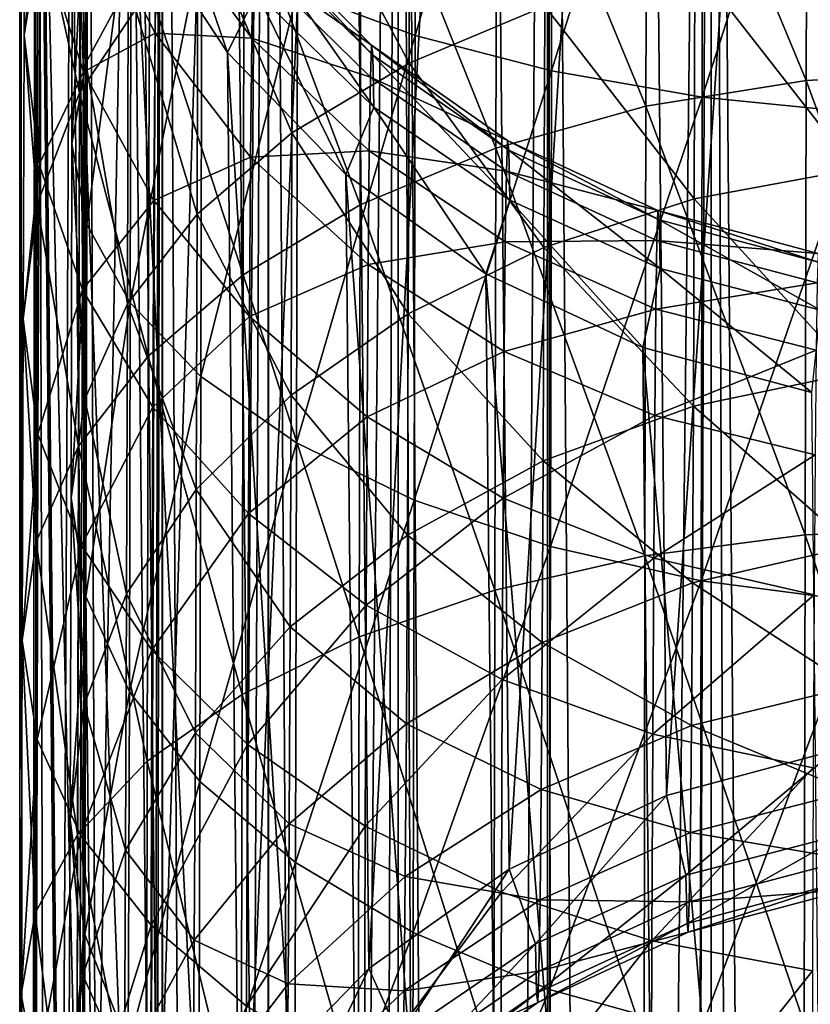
# Model space of a CAD drawing. Header units: metres. Extents: x -109 to 109, y -917 to 389.
# Tile 575 of 656: x -13 to -2, y -143 to -129. Entities that reach past the tile are written whole.
import ezdxf

# ---------------------------------------------------------------- set-up
doc = ezdxf.new("R2010")
doc.units = ezdxf.units.M
doc.layers.add('solid_24503124_XXX_01_SW0001', color=7, linetype='CONTINUOUS')

msp = doc.modelspace()

# ---------------------------------------------------------------- linework, layer by layer
at = {"layer": 'solid_24503124_XXX_01_SW0001'}
for points in [[(-12.778644, -390, 2.388729), (-12.778644, -103, 2.388729), (-13, -103)], [(-13, -390), (-13, -103), (-12.778631, -103, -2.388798)], [(-13, -390), (-12.778644, -390, 2.388729), (-13, -103)], [(-12.778631, -390, -2.388798), (-13, -390), (-12.778631, -103, -2.388798)], [(-12.122123, -390, 4.696183), (-12.122123, -103, 4.696183), (-12.778644, -103, 2.388729)], [(-12.778644, -390, 2.388729), (-12.122123, -390, 4.696183), (-12.778644, -103, 2.388729)], [(-12.778631, -390, -2.388798), (-12.778631, -103, -2.388798), (-12.122127, -103, -4.696173)], [(-12.122127, -390, -4.696173), (-12.778631, -390, -2.388798), (-12.122127, -103, -4.696173)], [(-12.122127, -390, -4.696173), (-12.122127, -103, -4.696173), (-11.052748, -103, -6.843723)], [(-11.473624, -296.272949, -6.11195), (-12.122127, -390, -4.696173), (-11.052748, -103, -6.843723)], [(-11.052835, -390, 6.84358), (-11.052835, -103, 6.84358), (-12.122123, -103, 4.696183)], [(-12.122123, -390, 4.696183), (-11.052835, -390, 6.84358), (-12.122123, -103, 4.696183)], [(-11.343447, -294.770355, -6.350293), (-11.473624, -296.272949, -6.11195), (-11.052748, -103, -6.843723)], [(-11.036811, -293.117981, -6.86941), (-11.343447, -294.770355, -6.350293), (-11.052748, -103, -6.843723)], [(-9.607066, -390, 8.758096), (-9.607066, -103, 8.758096), (-11.052835, -103, 6.84358)], [(-11.052835, -390, 6.84358), (-9.607066, -390, 8.758096), (-11.052835, -103, 6.84358)], [(-11.036811, -293.117981, -6.86941), (-11.052748, -103, -6.843723), (-9.607093, -103, -8.758066)], [(-10.467357, -291.287598, -7.709374), (-11.036811, -293.117981, -6.86941), (-9.607093, -103, -8.758066)], [(-9.57991, -289.423859, -8.787794), (-10.467357, -291.287598, -7.709374), (-9.607093, -103, -8.758066)], [(-9.57991, -289.423859, -8.787794), (-9.607093, -103, -8.758066), (-7.834123, -103, -10.374311)], [(-7.834294, -390, 10.374181), (-7.834294, -103, 10.374181), (-9.607066, -103, 8.758096)], [(-9.607066, -390, 8.758096), (-7.834294, -390, 10.374181), (-9.607066, -103, 8.758096)], [(-8.402556, -287.722717, -9.919529), (-9.57991, -289.423859, -8.787794), (-7.834123, -103, -10.374311)], [(-7.049086, -286.332916, -10.922929), (-8.402556, -287.722717, -9.919529), (-7.834123, -103, -10.374311)], [(-5.794521, -390, 11.637158), (-5.794521, -103, 11.637158), (-7.834294, -103, 10.374181)], [(-7.834294, -390, 10.374181), (-5.794521, -390, 11.637158), (-7.834294, -103, 10.374181)], [(-7.049086, -286.332916, -10.922929), (-7.834123, -103, -10.374311), (-5.79459, -103, -11.637124)], [(-7.049086, -286.332916, -10.922929), (-5.79459, -103, -11.637124), (-5.6197, -285.277405, -11.722584)], [(-5.6197, -285.277405, -11.722584), (-5.79459, -103, -11.637124), (-3.557477, -103, -12.503767)], [(-3.557692, -390, 12.503706), (-3.557692, -103, 12.503706), (-5.794521, -103, 11.637158)], [(-5.794521, -390, 11.637158), (-3.557692, -390, 12.503706), (-5.794521, -103, 11.637158)], [(-4.213745, -284.701843, -12.298144), (-5.6197, -285.277405, -11.722584), (-3.557477, -103, -12.503767)], [(-2.810636, -284.307465, -12.692531), (-4.213745, -284.701843, -12.298144), (-3.557477, -103, -12.503767)], [(-1.199402, -390, 12.944548), (-1.199402, -103, 12.944548), (-3.557692, -103, 12.503706)], [(-3.557692, -390, 12.503706), (-1.199402, -390, 12.944548), (-3.557692, -103, 12.503706)], [(-2.810636, -284.307465, -12.692531), (-3.557477, -103, -12.503767), (-1.199514, -103, -12.944537)], [(-1.408182, -284.076508, -12.923507), (-2.810636, -284.307465, -12.692531), (-1.199514, -103, -12.944537)], [(-4.169003, -139.72345, -212.34964), (-4.459778, -110.822746, -132.946136), (-2.151573, -110.205826, -133.162231)], [(-1.860798, -139.106537, -212.56572), (-4.169003, -139.72345, -212.34964), (-2.151573, -110.205826, -133.162231)], [(-6.317804, -140.728271, -211.991776), (-6.608579, -111.827576, -132.588287), (-4.459778, -110.822746, -132.946136)], [(-4.169003, -139.72345, -212.34964), (-6.317804, -140.728271, -211.991776), (-4.459778, -110.822746, -132.946136)], [(-8.234027, -142.086792, -211.504333), (-8.524802, -113.186096, -132.10083), (-6.608579, -111.827576, -132.588287)], [(-6.317804, -140.728271, -211.991776), (-8.234027, -142.086792, -211.504333), (-6.608579, -111.827576, -132.588287)], [(-9.852417, -143.752747, -210.9039), (-10.143192, -114.852043, -131.500397), (-8.524802, -113.186096, -132.10083)], [(-8.234027, -142.086792, -211.504333), (-9.852417, -143.752747, -210.9039), (-8.524802, -113.186096, -132.10083)], [(-11.117863, -145.669388, -210.210922), (-11.408637, -116.768692, -130.807434), (-10.143192, -114.852043, -131.500397)], [(-9.852417, -143.752747, -210.9039), (-11.117863, -145.669388, -210.210922), (-10.143192, -114.852043, -131.500397)], [(-11.987268, -147.771469, -209.449005), (-12.278044, -118.870766, -130.045517), (-11.408637, -116.768692, -130.807434)], [(-11.117863, -145.669388, -210.210922), (-11.987268, -147.771469, -209.449005), (-11.408637, -116.768692, -130.807434)], [(-12.43103, -149.987381, -208.644104), (-12.721806, -121.086685, -129.240601), (-12.278044, -118.870766, -130.045517)], [(-11.987268, -147.771469, -209.449005), (-12.43103, -149.987381, -208.644104), (-12.278044, -118.870766, -130.045517)], [(-12.434035, -152.241684, -207.823608), (-12.72481, -123.340981, -128.42012), (-12.721806, -121.086685, -129.240601)], [(-12.43103, -149.987381, -208.644104), (-12.434035, -152.241684, -207.823608), (-12.721806, -121.086685, -129.240601)], [(-7.59312, -122.661934, -276.79657), (-7.601189, -129.344452, -274.59317), (-9.208961, -128.746292, -273.112518)], [(-7.59312, -122.661934, -276.79657), (-5.732287, -122.989098, -278.047668), (-7.601189, -129.344452, -274.59317)], [(-5.732287, -122.989098, -278.047668), (-5.740547, -129.829651, -275.792145), (-7.601189, -129.344452, -274.59317)], [(-5.732287, -122.989098, -278.047668), (-3.675169, -123.230148, -278.96698), (-5.740547, -129.829651, -275.792145)], [(-3.675169, -123.230148, -278.96698), (-3.683569, -130.187149, -276.673065), (-5.740547, -129.829651, -275.792145)], [(-3.675169, -123.230148, -278.96698), (-1.484269, -123.377777, -279.526581), (-3.683569, -130.187149, -276.673065)], [(-11.996181, -154.457596, -207.015472), (-12.286956, -125.5569, -127.611977), (-12.72481, -123.340981, -128.42012)], [(-12.434035, -152.241684, -207.823608), (-11.996181, -154.457596, -207.015472), (-12.72481, -123.340981, -128.42012)], [(-1.484269, -123.377777, -279.526581), (-1.492756, -130.406082, -277.209137), (-3.683569, -130.187149, -276.673065)], [(0.012099, -124.183121, -71.696518), (-2.244792, -124.320412, -71.846764), (-0.005513, -129.840988, -66.887062)], [(-2.244792, -124.320412, -71.846764), (-4.432069, -124.728096, -72.276405), (-2.262344, -129.959015, -67.05368)], [(-2.244792, -124.320412, -71.846764), (-2.262344, -129.959015, -67.05368), (-0.005513, -129.840988, -66.887062)], [(-12.088922, -124.784203, -263.276611), (-12.27875, -125.626907, -265.371552), (-12.097577, -129.719803, -260.912964)], [(-12.088922, -124.784203, -263.276611), (-12.097577, -129.719803, -260.912964), (-11.518078, -128.649963, -259.001282)], [(-4.432069, -124.728096, -72.276405), (-6.483272, -125.393791, -72.972389), (-4.449443, -130.309479, -67.53196)], [(-4.432069, -124.728096, -72.276405), (-4.449443, -130.309479, -67.53196), (-2.262344, -129.959015, -67.05368)], [(-6.483272, -125.393791, -72.972389), (-8.336077, -126.297272, -73.913567), (-6.500355, -130.88176, -68.307358)], [(-6.483272, -125.393791, -72.972389), (-6.500355, -130.88176, -68.307358), (-4.449443, -130.309479, -67.53196)], [(-11.132378, -156.559677, -206.247208), (-11.423153, -127.658974, -126.843719), (-12.286956, -125.5569, -127.611977)], [(-11.996181, -154.457596, -207.015472), (-11.132378, -156.559677, -206.247208), (-12.286956, -125.5569, -127.611977)], [(-12.27875, -125.626907, -265.371552), (-12.287864, -130.823181, -262.883087), (-12.097577, -129.719803, -260.912964)], [(-12.27875, -125.626907, -265.371552), (-12.073584, -126.469604, -267.465057), (-12.287864, -130.823181, -262.883087)], [(-12.164156, -125.868942, -82.573296), (-12.745646, -127.579018, -83.941681), (-12.181304, -130.128983, -77.89045)], [(-12.164156, -125.868942, -82.573296), (-12.181304, -130.128983, -77.89045), (-11.229044, -128.701401, -76.41053)], [(-7.675949, -125.955688, -254.178162), (-9.273158, -126.738869, -255.581924), (-7.68488, -129.721268, -251.739288)], [(-7.675949, -125.955688, -254.178162), (-7.68488, -129.721268, -251.739288), (-5.832474, -128.946304, -250.689041)], [(-12.920691, -126.042007, -90.073639), (-12.937984, -129.342682, -85.351456), (-12.745646, -127.579018, -83.941681)], [(-12.920691, -126.042007, -90.073639), (-12.718901, -127.971252, -91.245079), (-12.937984, -129.342682, -85.351456)], [(-8.336077, -126.297272, -73.913567), (-9.934187, -127.411087, -75.071342), (-8.352765, -131.658447, -69.356308)], [(-8.336077, -126.297272, -73.913567), (-8.352765, -131.658447, -69.356308), (-6.500355, -130.88176, -68.307358)], [(-12.073584, -126.469604, -267.465057), (-12.083154, -131.926544, -264.851746), (-12.287864, -130.823181, -262.883087)], [(-12.073584, -126.469604, -267.465057), (-11.479655, -127.286697, -269.4935), (-12.083154, -131.926544, -264.851746)], [(-9.273158, -126.738869, -255.581924), (-10.566971, -127.646149, -257.206085), (-9.282497, -130.676636, -253.031525)], [(-9.273158, -126.738869, -255.581924), (-9.282497, -130.676636, -253.031525), (-7.68488, -129.721268, -251.739288)], [(-11.423153, -127.658974, -126.843719), (-10.162817, -129.575623, -126.141495), (-11.062322, -126.951103, -121.938042)], [(-10.162817, -129.575623, -126.141495), (-9.76408, -128.76149, -121.523239), (-11.062322, -126.951103, -121.938042)], [(-11.479655, -127.286697, -269.4935), (-11.489668, -132.996384, -266.759155), (-12.083154, -131.926544, -264.851746)], [(-11.479655, -127.286697, -269.4935), (-10.515011, -128.05336, -271.395233), (-11.489668, -132.996384, -266.759155)], [(-12.111398, -127.435448, -96.980255), (-12.128245, -129.841888, -92.379478), (-12.718901, -127.971252, -91.245079)], [(-12.111398, -127.435448, -96.980255), (-11.150679, -129.312485, -97.81015), (-12.128245, -129.841888, -92.379478)], [(-11.133746, -127.604706, -102.434029), (-11.150679, -129.312485, -97.81015), (-12.111398, -127.435448, -96.980255)], [(-9.934187, -127.411087, -75.071342), (-11.229044, -128.701401, -76.41053), (-9.950389, -132.615952, -70.64695)], [(-9.934187, -127.411087, -75.071342), (-9.950389, -132.615952, -70.64695), (-8.352765, -131.658447, -69.356308)], [(-12.745646, -127.579018, -83.941681), (-12.937984, -129.342682, -85.351456), (-12.762034, -131.650482, -79.466133)], [(-12.745646, -127.579018, -83.941681), (-12.762034, -131.650482, -79.466133), (-12.181304, -130.128983, -77.89045)], [(-11.133746, -127.604706, -102.434029), (-9.83206, -129.383575, -102.959587), (-11.150679, -129.312485, -97.81015)], [(-9.815315, -128.333771, -107.532135), (-9.83206, -129.383575, -102.959587), (-11.133746, -127.604706, -102.434029)], [(-10.566971, -127.646149, -257.206085), (-11.518078, -128.649963, -259.001282), (-10.576784, -131.783386, -254.526489)], [(-9.872042, -158.476318, -205.544983), (-10.162817, -129.575623, -126.141495), (-11.423153, -127.658974, -126.843719)], [(-11.132378, -156.559677, -206.247208), (-9.872042, -158.476318, -205.544983), (-11.423153, -127.658974, -126.843719)], [(-10.566971, -127.646149, -257.206085), (-10.576784, -131.783386, -254.526489), (-9.282497, -130.676636, -253.031525)], [(-9.798217, -127.876801, -112.20134), (-8.195692, -129.478241, -112.249138), (-9.815315, -128.333771, -107.532135)], [(-8.179271, -129.615326, -116.733414), (-8.195692, -129.478241, -112.249138), (-9.798217, -127.876801, -112.20134)], [(-9.781044, -128.020157, -116.890663), (-8.179271, -129.615326, -116.733414), (-9.798217, -127.876801, -112.20134)], [(-12.718901, -127.971252, -91.245079), (-12.735326, -131.106354, -86.759781), (-12.937984, -129.342682, -85.351456)], [(-12.718901, -127.971252, -91.245079), (-12.128245, -129.841888, -92.379478), (-12.735326, -131.106354, -86.759781)], [(-10.515011, -128.05336, -271.395233), (-10.525439, -134.000198, -268.547333), (-11.489668, -132.996384, -266.759155)], [(-10.515011, -128.05336, -271.395233), (-9.208961, -128.746292, -273.112518), (-10.525439, -134.000198, -268.547333)], [(-8.163048, -130.324234, -121.163414), (-8.179271, -129.615326, -116.733414), (-9.781044, -128.020157, -116.890663)], [(-9.76408, -128.76149, -121.523239), (-8.163048, -130.324234, -121.163414), (-9.781044, -128.020157, -116.890663)], [(-1.594469, -128.02562, -249.433838), (-3.781565, -128.375305, -249.912704), (-1.604227, -131.170898, -246.769196)], [(-9.815315, -128.333771, -107.532135), (-8.212043, -129.915222, -107.784111), (-9.83206, -129.383575, -102.959587)], [(-8.195692, -129.478241, -112.249138), (-8.212043, -129.915222, -107.784111), (-9.815315, -128.333771, -107.532135)], [(-3.781565, -128.375305, -249.912704), (-5.832474, -128.946304, -250.689041), (-3.791501, -131.577881, -247.199524)], [(-3.781565, -128.375305, -249.912704), (-3.791501, -131.577881, -247.199524), (-1.604227, -131.170898, -246.769196)], [(-11.518078, -128.649963, -259.001282), (-12.097577, -129.719803, -260.912964), (-11.528414, -133.007889, -256.178741)], [(-11.518078, -128.649963, -259.001282), (-11.528414, -133.007889, -256.178741), (-10.576784, -131.783386, -254.526489)], [(-11.229044, -128.701401, -76.41053), (-12.181304, -130.128983, -77.89045), (-11.244682, -133.725189, -72.140068)], [(-11.229044, -128.701401, -76.41053), (-11.244682, -133.725189, -72.140068), (-9.950389, -132.615952, -70.64695)], [(-9.208961, -128.746292, -273.112518), (-9.219766, -134.907486, -270.161957), (-10.525439, -134.000198, -268.547333)], [(-10.162817, -129.575623, -126.141495), (-8.548867, -131.241562, -125.529228), (-9.76408, -128.76149, -121.523239)], [(-8.548867, -131.241562, -125.529228), (-8.163048, -130.324234, -121.163414), (-9.76408, -128.76149, -121.523239)], [(-9.208961, -128.746292, -273.112518), (-7.601189, -129.344452, -274.59317), (-9.219766, -134.907486, -270.161957)], [(-5.832474, -128.946304, -250.689041), (-7.68488, -129.721268, -251.739288), (-5.8427, -132.242432, -247.896606)], [(-5.832474, -128.946304, -250.689041), (-5.8427, -132.242432, -247.896606), (-3.791501, -131.577881, -247.199524)], [(-12.937984, -129.342682, -85.351456), (-12.95359, -133.219666, -81.089699), (-12.762034, -131.650482, -79.466133)], [(-12.937984, -129.342682, -85.351456), (-12.735326, -131.106354, -86.759781), (-12.95359, -133.219666, -81.089699)], [(-11.150679, -129.312485, -97.81015), (-11.166673, -131.597046, -93.442368), (-12.128245, -129.841888, -92.379478)], [(-11.150679, -129.312485, -97.81015), (-9.848176, -131.009018, -98.558647), (-11.166673, -131.597046, -93.442368)], [(-9.83206, -129.383575, -102.959587), (-9.848176, -131.009018, -98.558647), (-11.150679, -129.312485, -97.81015)], [(-7.601189, -129.344452, -274.59317), (-7.612319, -135.690659, -271.553986), (-9.219766, -134.907486, -270.161957)], [(-7.601189, -129.344452, -274.59317), (-5.740547, -129.829651, -275.792145), (-7.612319, -135.690659, -271.553986)], [(-9.83206, -129.383575, -102.959587), (-8.228055, -130.919128, -103.411507), (-9.848176, -131.009018, -98.558647)], [(-8.212043, -129.915222, -107.784111), (-8.228055, -130.919128, -103.411507), (-9.83206, -129.383575, -102.959587)], [(-8.195692, -129.478241, -112.249138), (-6.339306, -130.777267, -112.285873), (-8.212043, -129.915222, -107.784111)], [(-6.323494, -130.909256, -116.603813), (-6.339306, -130.777267, -112.285873), (-8.195692, -129.478241, -112.249138)], [(-8.179271, -129.615326, -116.733414), (-6.323494, -130.909256, -116.603813), (-8.195692, -129.478241, -112.249138)], [(-8.258092, -160.142273, -204.932724), (-8.548867, -131.241562, -125.529228), (-10.162817, -129.575623, -126.141495)], [(-9.872042, -158.476318, -205.544983), (-8.258092, -160.142273, -204.932724), (-10.162817, -129.575623, -126.141495)], [(-6.307873, -131.591888, -120.869499), (-6.323494, -130.909256, -116.603813), (-8.179271, -129.615326, -116.733414)], [(-8.163048, -130.324234, -121.163414), (-6.307873, -131.591888, -120.869499), (-8.179271, -129.615326, -116.733414)], [(-12.097577, -129.719803, -260.912964), (-12.287864, -130.823181, -262.883087), (-12.108472, -134.312958, -257.93811)], [(-12.097577, -129.719803, -260.912964), (-12.108472, -134.312958, -257.93811), (-11.528414, -133.007889, -256.178741)], [(-7.68488, -129.721268, -251.739288), (-9.282497, -130.676636, -253.031525), (-7.695499, -133.144363, -248.839294)], [(-7.68488, -129.721268, -251.739288), (-7.695499, -133.144363, -248.839294), (-5.8427, -132.242432, -247.896606)], [(-12.128245, -129.841888, -92.379478), (-12.143829, -132.816437, -88.123871), (-12.735326, -131.106354, -86.759781)], [(-12.128245, -129.841888, -92.379478), (-11.166673, -131.597046, -93.442368), (-12.143829, -132.816437, -88.123871)], [(-5.740547, -129.829651, -275.792145), (-5.75194, -136.325943, -272.681091), (-7.612319, -135.690659, -271.553986)], [(-5.740547, -129.829651, -275.792145), (-3.683569, -130.187149, -276.673065), (-5.75194, -136.325943, -272.681091)], [(-0.005513, -129.840988, -66.887062), (-2.262344, -129.959015, -67.05368), (-0.020333, -136.066986, -62.839912)], [(-8.212043, -129.915222, -107.784111), (-6.355051, -131.198044, -107.986458), (-8.228055, -130.919128, -103.411507)], [(-6.339306, -130.777267, -112.285873), (-6.355051, -131.198044, -107.986458), (-8.212043, -129.915222, -107.784111)], [(-2.262344, -129.959015, -67.05368), (-4.449443, -130.309479, -67.53196), (-2.277114, -136.163803, -63.020317)], [(-2.262344, -129.959015, -67.05368), (-2.277114, -136.163803, -63.020317), (-0.020333, -136.066986, -62.839912)], [(-12.181304, -130.128983, -77.89045), (-12.762034, -131.650482, -79.466133), (-12.19632, -134.952438, -73.790283)], [(-12.181304, -130.128983, -77.89045), (-12.19632, -134.952438, -73.790283), (-11.244682, -133.725189, -72.140068)], [(-3.683569, -130.187149, -276.673065), (-3.695156, -136.794037, -273.509064), (-5.75194, -136.325943, -272.681091)], [(-3.683569, -130.187149, -276.673065), (-1.492756, -130.406082, -277.209137), (-3.695156, -136.794037, -273.509064)], [(-8.548867, -131.241562, -125.529228), (-6.636266, -132.600082, -125.027756), (-8.163048, -130.324234, -121.163414)], [(-6.636266, -132.600082, -125.027756), (-6.307873, -131.591888, -120.869499), (-8.163048, -130.324234, -121.163414)], [(-4.449443, -130.309479, -67.53196), (-6.500355, -130.88176, -68.307358), (-4.464063, -136.451324, -63.539516)], [(-4.449443, -130.309479, -67.53196), (-4.464063, -136.451324, -63.539516), (-2.277114, -136.163803, -63.020317)], [(-1.492756, -130.406082, -277.209137), (-1.504461, -137.080704, -274.012695), (-3.695156, -136.794037, -273.509064)], [(-9.282497, -130.676636, -253.031525), (-10.576784, -131.783386, -254.526489), (-9.293603, -134.256256, -249.998917)], [(-9.282497, -130.676636, -253.031525), (-9.293603, -134.256256, -249.998917), (-7.695499, -133.144363, -248.839294)], [(-12.287864, -130.823181, -262.883087), (-12.299333, -135.658905, -259.751099), (-12.108472, -134.312958, -257.93811)], [(-12.287864, -130.823181, -262.883087), (-12.083154, -131.926544, -264.851746), (-12.299333, -135.658905, -259.751099)], [(-6.339306, -130.777267, -112.285873), (-4.285464, -131.73439, -112.310432), (-6.355051, -131.198044, -107.986458)], [(-4.270101, -131.862656, -116.505814), (-4.285464, -131.73439, -112.310432), (-6.339306, -130.777267, -112.285873)], [(-6.323494, -130.909256, -116.603813), (-4.270101, -131.862656, -116.505814), (-6.339306, -130.777267, -112.285873)], [(-8.228055, -130.919128, -103.411507), (-8.243467, -132.473495, -99.203003), (-9.848176, -131.009018, -98.558647)], [(-6.500355, -130.88176, -68.307358), (-8.352765, -131.658447, -69.356308), (-6.514731, -136.920792, -64.381737)], [(-8.228055, -130.919128, -103.411507), (-6.370469, -132.164703, -103.776047), (-8.243467, -132.473495, -99.203003)], [(-6.355051, -131.198044, -107.986458), (-6.370469, -132.164703, -103.776047), (-8.228055, -130.919128, -103.411507)], [(-6.500355, -130.88176, -68.307358), (-6.514731, -136.920792, -64.381737), (-4.464063, -136.451324, -63.539516)], [(-4.254923, -132.525894, -120.650429), (-4.270101, -131.862656, -116.505814), (-6.323494, -130.909256, -116.603813)], [(-6.307873, -131.591888, -120.869499), (-4.254923, -132.525894, -120.650429), (-6.323494, -130.909256, -116.603813)], [(-9.848176, -131.009018, -98.558647), (-9.8634, -133.183441, -94.401451), (-11.166673, -131.597046, -93.442368)], [(-9.848176, -131.009018, -98.558647), (-8.243467, -132.473495, -99.203003), (-9.8634, -133.183441, -94.401451)], [(-12.735326, -131.106354, -86.759781), (-12.750149, -134.788849, -82.711815), (-12.95359, -133.219666, -81.089699)], [(-12.735326, -131.106354, -86.759781), (-12.143829, -132.816437, -88.123871), (-12.750149, -134.788849, -82.711815)], [(-6.355051, -131.198044, -107.986458), (-4.300762, -132.143234, -108.133041), (-6.370469, -132.164703, -103.776047)], [(-4.285464, -131.73439, -112.310432), (-4.300762, -132.143234, -108.133041), (-6.355051, -131.198044, -107.986458)], [(-1.604227, -131.170898, -246.769196), (-3.791501, -131.577881, -247.199524), (-1.615376, -133.949951, -243.724533)], [(-6.34549, -161.500793, -204.431244), (-6.636266, -132.600082, -125.027756), (-8.548867, -131.241562, -125.529228)], [(-8.258092, -160.142273, -204.932724), (-6.34549, -161.500793, -204.431244), (-8.548867, -131.241562, -125.529228)], [(-11.166673, -131.597046, -93.442368), (-11.181468, -134.420959, -89.402275), (-12.143829, -132.816437, -88.123871)], [(-11.166673, -131.597046, -93.442368), (-9.8634, -133.183441, -94.401451), (-11.181468, -134.420959, -89.402275)], [(-6.636266, -132.600082, -125.027756), (-4.490143, -133.604919, -124.654167), (-6.307873, -131.591888, -120.869499)], [(-4.490143, -133.604919, -124.654167), (-4.254923, -132.525894, -120.650429), (-6.307873, -131.591888, -120.869499)], [(-3.791501, -131.577881, -247.199524), (-5.8427, -132.242432, -247.896606), (-3.802854, -134.407547, -244.099396)], [(-3.791501, -131.577881, -247.199524), (-3.802854, -134.407547, -244.099396), (-1.615376, -133.949951, -243.724533)], [(-12.762034, -131.650482, -79.466133), (-12.95359, -133.219666, -81.089699), (-12.776385, -136.260422, -75.54747)], [(-12.762034, -131.650482, -79.466133), (-12.776385, -136.260422, -75.54747), (-12.19632, -134.952438, -73.790283)], [(-8.352765, -131.658447, -69.356308), (-9.950389, -132.615952, -70.64695), (-8.366809, -137.557968, -65.521385)], [(-8.352765, -131.658447, -69.356308), (-8.366809, -137.557968, -65.521385), (-6.514731, -136.920792, -64.381737)], [(-4.285464, -131.73439, -112.310432), (-2.096571, -132.320572, -112.32206), (-4.300762, -132.143234, -108.133041)], [(-2.081483, -132.446518, -116.44239), (-2.096571, -132.320572, -112.32206), (-4.285464, -131.73439, -112.310432)], [(-4.270101, -131.862656, -116.505814), (-2.081483, -132.446518, -116.44239), (-4.285464, -131.73439, -112.310432)], [(-10.576784, -131.783386, -254.526489), (-11.528414, -133.007889, -256.178741), (-10.588451, -135.544342, -251.340256)], [(-10.576784, -131.783386, -254.526489), (-10.588451, -135.544342, -251.340256), (-9.293603, -134.256256, -249.998917)], [(-2.066577, -133.0979, -120.512856), (-2.081483, -132.446518, -116.44239), (-4.270101, -131.862656, -116.505814)], [(-4.254923, -132.525894, -120.650429), (-2.066577, -133.0979, -120.512856), (-4.270101, -131.862656, -116.505814)], [(-12.083154, -131.926544, -264.851746), (-12.095199, -137.004868, -261.562653), (-12.299333, -135.658905, -259.751099)], [(-12.083154, -131.926544, -264.851746), (-11.489668, -132.996384, -266.759155), (-12.095199, -137.004868, -261.562653)], [(-6.370469, -132.164703, -103.776047), (-6.385309, -133.661407, -99.723648), (-8.243467, -132.473495, -99.203003)], [(-6.370469, -132.164703, -103.776047), (-4.315743, -133.082458, -104.04213), (-6.385309, -133.661407, -99.723648)], [(-4.300762, -132.143234, -108.133041), (-4.315743, -133.082458, -104.04213), (-6.370469, -132.164703, -103.776047)], [(-4.300762, -132.143234, -108.133041), (-2.111595, -132.722092, -108.219398), (-4.315743, -133.082458, -104.04213)], [(-2.096571, -132.320572, -112.32206), (-2.111595, -132.722092, -108.219398), (-4.300762, -132.143234, -108.133041)], [(-5.8427, -132.242432, -247.896606), (-7.695499, -133.144363, -248.839294), (-5.854384, -135.15477, -244.705917)], [(-5.8427, -132.242432, -247.896606), (-5.854384, -135.15477, -244.705917), (-3.802854, -134.407547, -244.099396)], [(-8.243467, -132.473495, -99.203003), (-8.258025, -134.552826, -95.227592), (-9.8634, -133.183441, -94.401451)], [(-8.243467, -132.473495, -99.203003), (-6.385309, -133.661407, -99.723648), (-8.258025, -134.552826, -95.227592)], [(-4.490143, -133.604919, -124.654167), (-2.183583, -134.221832, -124.421181), (-4.254923, -132.525894, -120.650429)], [(-2.183583, -134.221832, -124.421181), (-2.066577, -133.0979, -120.512856), (-4.254923, -132.525894, -120.650429)], [(-9.950389, -132.615952, -70.64695), (-11.244682, -133.725189, -72.140068), (-9.964023, -138.343475, -66.923836)], [(-9.950389, -132.615952, -70.64695), (-9.964023, -138.343475, -66.923836), (-8.366809, -137.557968, -65.521385)], [(-4.199368, -162.505615, -204.057663), (-4.490143, -133.604919, -124.654167), (-6.636266, -132.600082, -125.027756)], [(-6.34549, -161.500793, -204.431244), (-4.199368, -162.505615, -204.057663), (-6.636266, -132.600082, -125.027756)], [(-12.143829, -132.816437, -88.123871), (-12.157894, -136.310349, -84.283203), (-12.750149, -134.788849, -82.711815)], [(-12.143829, -132.816437, -88.123871), (-11.181468, -134.420959, -89.402275), (-12.157894, -136.310349, -84.283203)], [(-2.111595, -132.722092, -108.219398), (-2.126308, -133.644516, -104.201675), (-4.315743, -133.082458, -104.04213)], [(-11.528414, -133.007889, -256.178741), (-12.108472, -134.312958, -257.93811), (-11.540704, -136.969482, -252.82254)], [(-11.489668, -132.996384, -266.759155), (-11.502271, -138.309921, -263.317719), (-12.095199, -137.004868, -261.562653)], [(-11.528414, -133.007889, -256.178741), (-11.540704, -136.969482, -252.82254), (-10.588451, -135.544342, -251.340256)], [(-11.489668, -132.996384, -266.759155), (-10.525439, -134.000198, -268.547333), (-11.502271, -138.309921, -263.317719)], [(-4.315743, -133.082458, -104.04213), (-4.330162, -134.536697, -100.104744), (-6.385309, -133.661407, -99.723648)], [(-4.315743, -133.082458, -104.04213), (-2.126308, -133.644516, -104.201675), (-4.330162, -134.536697, -100.104744)], [(-12.95359, -133.219666, -81.089699), (-12.967255, -137.60939, -77.358223), (-12.776385, -136.260422, -75.54747)], [(-12.95359, -133.219666, -81.089699), (-12.750149, -134.788849, -82.711815), (-12.967255, -137.60939, -77.358223)], [(-9.8634, -133.183441, -94.401451), (-9.877481, -135.871201, -90.556152), (-11.181468, -134.420959, -89.402275)], [(-9.8634, -133.183441, -94.401451), (-8.258025, -134.552826, -95.227592), (-9.877481, -135.871201, -90.556152)], [(-7.695499, -133.144363, -248.839294), (-9.293603, -134.256256, -249.998917), (-7.707634, -136.168869, -245.525696)], [(-7.695499, -133.144363, -248.839294), (-7.707634, -136.168869, -245.525696), (-5.854384, -135.15477, -244.705917)], [(-1.892808, -163.122543, -203.824677), (-2.183583, -134.221832, -124.421181), (-4.490143, -133.604919, -124.654167)], [(-4.199368, -162.505615, -204.057663), (-1.892808, -163.122543, -203.824677), (-4.490143, -133.604919, -124.654167)], [(-2.126308, -133.644516, -104.201675), (-2.140469, -135.072723, -100.334732), (-4.330162, -134.536697, -100.104744)], [(-11.244682, -133.725189, -72.140068), (-12.19632, -134.952438, -73.790283), (-11.257842, -139.253448, -68.546478)], [(-11.244682, -133.725189, -72.140068), (-11.257842, -139.253448, -68.546478), (-9.964023, -138.343475, -66.923836)], [(-6.385309, -133.661407, -99.723648), (-6.399327, -135.66362, -95.895691), (-8.258025, -134.552826, -95.227592)], [(-6.385309, -133.661407, -99.723648), (-4.330162, -134.536697, -100.104744), (-6.399327, -135.66362, -95.895691)], [(-10.525439, -134.000198, -268.547333), (-10.538566, -139.534424, -264.962952), (-11.502271, -138.309921, -263.317719)], [(-10.525439, -134.000198, -268.547333), (-9.219766, -134.907486, -270.161957), (-10.538566, -139.534424, -264.962952)], [(-1.615376, -133.949951, -243.724533), (-3.802854, -134.407547, -244.099396), (-1.627735, -136.3172, -240.349747)], [(-12.108472, -134.312958, -257.93811), (-12.299333, -135.658905, -259.751099), (-12.121426, -138.488358, -254.400757)], [(-12.108472, -134.312958, -257.93811), (-12.121426, -138.488358, -254.400757), (-11.540704, -136.969482, -252.82254)], [(-9.293603, -134.256256, -249.998917), (-10.588451, -135.544342, -251.340256), (-9.306292, -137.419067, -246.533798)], [(-9.293603, -134.256256, -249.998917), (-9.306292, -137.419067, -246.533798), (-7.707634, -136.168869, -245.525696)], [(-11.181468, -134.420959, -89.402275), (-11.19482, -137.73793, -85.756104), (-12.157894, -136.310349, -84.283203)], [(-11.181468, -134.420959, -89.402275), (-9.877481, -135.871201, -90.556152), (-11.19482, -137.73793, -85.756104)], [(-3.802854, -134.407547, -244.099396), (-5.854384, -135.15477, -244.705917), (-3.815437, -136.817932, -240.663132)], [(-3.802854, -134.407547, -244.099396), (-3.815437, -136.817932, -240.663132), (-1.627735, -136.3172, -240.349747)], [(-8.258025, -134.552826, -95.227592), (-8.27149, -137.123062, -91.550438), (-9.877481, -135.871201, -90.556152)], [(-8.258025, -134.552826, -95.227592), (-6.399327, -135.66362, -95.895691), (-8.27149, -137.123062, -91.550438)], [(-4.330162, -134.536697, -100.104744), (-4.343781, -136.482071, -96.385437), (-6.399327, -135.66362, -95.895691)], [(-4.330162, -134.536697, -100.104744), (-2.140469, -135.072723, -100.334732), (-4.343781, -136.482071, -96.385437)], [(-12.750149, -134.788849, -82.711815), (-12.763128, -138.958359, -79.167526), (-12.967255, -137.60939, -77.358223)], [(-12.750149, -134.788849, -82.711815), (-12.157894, -136.310349, -84.283203), (-12.763128, -138.958359, -79.167526)], [(-12.19632, -134.952438, -73.790283), (-12.776385, -136.260422, -75.54747), (-12.208954, -140.260239, -70.340004)], [(-12.19632, -134.952438, -73.790283), (-12.208954, -140.260239, -70.340004), (-11.257842, -139.253448, -68.546478)], [(-9.219766, -134.907486, -270.161957), (-9.233365, -140.641174, -266.448395), (-10.538566, -139.534424, -264.962952)], [(-9.219766, -134.907486, -270.161957), (-7.612319, -135.690659, -271.553986), (-9.233365, -140.641174, -266.448395)], [(-2.140469, -135.072723, -100.334732), (-2.153845, -136.983307, -96.681961), (-4.343781, -136.482071, -96.385437)], [(-5.854384, -135.15477, -244.705917), (-7.707634, -136.168869, -245.525696), (-5.867336, -137.635544, -241.169281)], [(-5.854384, -135.15477, -244.705917), (-5.867336, -137.635544, -241.169281), (-3.815437, -136.817932, -240.663132)], [(-12.299333, -135.658905, -259.751099), (-12.312971, -140.054825, -256.026917), (-12.121426, -138.488358, -254.400757)], [(-12.299333, -135.658905, -259.751099), (-12.095199, -137.004868, -261.562653), (-12.312971, -140.054825, -256.026917)], [(-10.588451, -135.544342, -251.340256), (-11.540704, -136.969482, -252.82254), (-10.601784, -138.867371, -247.6996)], [(-10.588451, -135.544342, -251.340256), (-10.601784, -138.867371, -247.6996), (-9.306292, -137.419067, -246.533798)], [(-6.399327, -135.66362, -95.895691), (-6.412293, -138.138519, -92.354927), (-8.27149, -137.123062, -91.550438)], [(-6.399327, -135.66362, -95.895691), (-4.343781, -136.482071, -96.385437), (-6.412293, -138.138519, -92.354927)], [(-7.612319, -135.690659, -271.553986), (-7.626326, -141.596558, -267.728882), (-9.233365, -140.641174, -266.448395)], [(-7.612319, -135.690659, -271.553986), (-5.75194, -136.325943, -272.681091), (-7.626326, -141.596558, -267.728882)], [(-9.877481, -135.871201, -90.556152), (-9.89019, -139.028244, -87.085777), (-11.19482, -137.73793, -85.756104)], [(-9.877481, -135.871201, -90.556152), (-8.27149, -137.123062, -91.550438), (-9.89019, -139.028244, -87.085777)], [(-0.020333, -136.066986, -62.839912), (-2.277114, -136.163803, -63.020317), (-0.03212, -142.759048, -59.621414)], [(-7.707634, -136.168869, -245.525696), (-9.306292, -137.419067, -246.533798), (-7.721084, -138.745224, -241.852814)], [(-7.707634, -136.168869, -245.525696), (-7.721084, -138.745224, -241.852814), (-5.867336, -137.635544, -241.169281)], [(-2.277114, -136.163803, -63.020317), (-4.464063, -136.451324, -63.539516), (-2.28886, -142.833084, -59.812778)], [(-2.277114, -136.163803, -63.020317), (-2.28886, -142.833084, -59.812778), (-0.03212, -142.759048, -59.621414)], [(-12.776385, -136.260422, -75.54747), (-12.967255, -137.60939, -77.358223), (-12.788461, -141.333252, -72.249916)], [(-12.776385, -136.260422, -75.54747), (-12.788461, -141.333252, -72.249916), (-12.208954, -140.260239, -70.340004)], [(-12.157894, -136.310349, -84.283203), (-12.170209, -140.266342, -80.920418), (-12.763128, -138.958359, -79.167526)], [(-12.157894, -136.310349, -84.283203), (-11.19482, -137.73793, -85.756104), (-12.170209, -140.266342, -80.920418)], [(-5.75194, -136.325943, -272.681091), (-5.766278, -142.371506, -268.765533), (-7.626326, -141.596558, -267.728882)], [(-5.75194, -136.325943, -272.681091), (-3.695156, -136.794037, -273.509064), (-5.766278, -142.371506, -268.765533)], [(-1.627735, -136.3172, -240.349747), (-3.815437, -136.817932, -240.663132), (-1.641099, -138.233856, -236.700165)], [(-4.464063, -136.451324, -63.539516), (-6.514731, -136.920792, -64.381737), (-4.47569, -143.052933, -60.364525)], [(-4.343781, -136.482071, -96.385437), (-4.35638, -138.886734, -92.945175), (-6.412293, -138.138519, -92.354927)], [(-4.464063, -136.451324, -63.539516), (-4.47569, -143.052933, -60.364525), (-2.28886, -142.833084, -59.812778)], [(-4.343781, -136.482071, -96.385437), (-2.153845, -136.983307, -96.681961), (-4.35638, -138.886734, -92.945175)], [(-3.815437, -136.817932, -240.663132), (-5.867336, -137.635544, -241.169281), (-3.829046, -138.769501, -236.947067)], [(-3.695156, -136.794037, -273.509064), (-3.709738, -142.942505, -269.526855), (-5.766278, -142.371506, -268.765533)], [(-3.815437, -136.817932, -240.663132), (-3.829046, -138.769501, -236.947067), (-1.641099, -138.233856, -236.700165)], [(-3.695156, -136.794037, -273.509064), (-1.504461, -137.080704, -274.012695), (-3.709738, -142.942505, -269.526855)], [(-12.095199, -137.004868, -261.562653), (-12.10952, -141.621307, -257.651642), (-12.312971, -140.054825, -256.026917)], [(-11.540704, -136.969482, -252.82254), (-12.121426, -138.488358, -254.400757), (-11.554748, -140.469772, -248.987686)], [(-12.095199, -137.004868, -261.562653), (-11.502271, -138.309921, -263.317719), (-12.10952, -141.621307, -257.651642)], [(-11.540704, -136.969482, -252.82254), (-11.554748, -140.469772, -248.987686), (-10.601784, -138.867371, -247.6996)], [(-6.514731, -136.920792, -64.381737), (-8.366809, -137.557968, -65.521385), (-6.526163, -143.411911, -61.259888)], [(-6.514731, -136.920792, -64.381737), (-6.526163, -143.411911, -61.259888), (-4.47569, -143.052933, -60.364525)], [(-2.153845, -136.983307, -96.681961), (-2.166218, -139.34494, -93.303238), (-4.35638, -138.886734, -92.945175)], [(-8.27149, -137.123062, -91.550438), (-8.283644, -140.142059, -88.231819), (-9.89019, -139.028244, -87.085777)], [(-8.27149, -137.123062, -91.550438), (-6.412293, -138.138519, -92.354927), (-8.283644, -140.142059, -88.231819)], [(-1.504461, -137.080704, -274.012695), (-1.519194, -143.292191, -269.989655), (-3.709738, -142.942505, -269.526855)], [(-9.306292, -137.419067, -246.533798), (-10.601784, -138.867371, -247.6996), (-9.320357, -140.113235, -242.692978)], [(-9.306292, -137.419067, -246.533798), (-9.320357, -140.113235, -242.692978), (-7.721084, -138.745224, -241.852814)], [(-8.366809, -137.557968, -65.521385), (-9.964023, -138.343475, -66.923836), (-8.377976, -143.899109, -62.471664)], [(-8.366809, -137.557968, -65.521385), (-8.377976, -143.899109, -62.471664), (-6.526163, -143.411911, -61.259888)], [(-12.967255, -137.60939, -77.358223), (-12.978753, -142.439896, -74.218193), (-12.788461, -141.333252, -72.249916)], [(-12.967255, -137.60939, -77.358223), (-12.763128, -138.958359, -79.167526), (-12.978753, -142.439896, -74.218193)], [(-5.867336, -137.635544, -241.169281), (-7.721084, -138.745224, -241.852814), (-5.881341, -139.644119, -237.344666)], [(-5.867336, -137.635544, -241.169281), (-5.881341, -139.644119, -237.344666), (-3.829046, -138.769501, -236.947067)], [(-11.19482, -137.73793, -85.756104), (-11.206511, -141.493591, -82.563622), (-12.170209, -140.266342, -80.920418)], [(-11.19482, -137.73793, -85.756104), (-9.89019, -139.028244, -87.085777), (-11.206511, -141.493591, -82.563622)], [(-6.412293, -138.138519, -92.354927), (-6.423995, -141.045532, -89.159401), (-8.283644, -140.142059, -88.231819)], [(-6.412293, -138.138519, -92.354927), (-4.35638, -138.886734, -92.945175), (-6.423995, -141.045532, -89.159401)], [(-11.502271, -138.309921, -263.317719), (-11.517256, -143.140182, -259.225555), (-12.10952, -141.621307, -257.651642)], [(-11.502271, -138.309921, -263.317719), (-10.538566, -139.534424, -264.962952), (-11.517256, -143.140182, -259.225555)], [(-9.964023, -138.343475, -66.923836), (-11.257842, -139.253448, -68.546478), (-9.974865, -144.499741, -63.963028)], [(-9.964023, -138.343475, -66.923836), (-9.974865, -144.499741, -63.963028), (-8.377976, -143.899109, -62.471664)], [(-1.641099, -138.233856, -236.700165), (-3.829046, -138.769501, -236.947067), (-1.655252, -139.668503, -232.835602)], [(-12.121426, -138.488358, -254.400757), (-12.312971, -140.054825, -256.026917), (-12.136227, -142.177567, -250.358917)], [(-12.121426, -138.488358, -254.400757), (-12.136227, -142.177567, -250.358917), (-11.554748, -140.469772, -248.987686)], [(-7.721084, -138.745224, -241.852814), (-9.320357, -140.113235, -242.692978), (-7.735629, -140.831177, -237.880875)], [(-7.721084, -138.745224, -241.852814), (-7.735629, -140.831177, -237.880875), (-5.881341, -139.644119, -237.344666)], [(-10.601784, -138.867371, -247.6996), (-11.554748, -140.469772, -248.987686), (-10.616562, -141.697998, -243.664215)], [(-10.601784, -138.867371, -247.6996), (-10.616562, -141.697998, -243.664215), (-9.320357, -140.113235, -242.692978)], [(-4.35638, -138.886734, -92.945175), (-4.36775, -141.711243, -89.84034), (-6.423995, -141.045532, -89.159401)], [(-3.829046, -138.769501, -236.947067), (-5.881341, -139.644119, -237.344666), (-3.843455, -140.23027, -233.012115)], [(-4.35638, -138.886734, -92.945175), (-2.166218, -139.34494, -93.303238), (-4.36775, -141.711243, -89.84034)], [(-3.829046, -138.769501, -236.947067), (-3.843455, -140.23027, -233.012115), (-1.655252, -139.668503, -232.835602)], [(-12.763128, -138.958359, -79.167526), (-12.774051, -143.546539, -76.18502), (-12.978753, -142.439896, -74.218193)], [(-12.763128, -138.958359, -79.167526), (-12.170209, -140.266342, -80.920418), (-12.774051, -143.546539, -76.18502)], [(-9.89019, -139.028244, -87.085777), (-9.901317, -142.602814, -84.047218), (-11.206511, -141.493591, -82.563622)], [(-9.89019, -139.028244, -87.085777), (-8.283644, -140.142059, -88.231819), (-9.901317, -142.602814, -84.047218)], [(-3.904271, -140.814468, -216.404755), (-4.169003, -139.72345, -212.34964), (-1.860798, -139.106537, -212.56572)], [(-1.71498, -140.242249, -216.525345), (-3.904271, -140.814468, -216.404755), (-1.860798, -139.106537, -212.56572)], [(-11.257842, -139.253448, -68.546478), (-12.208954, -140.260239, -70.340004), (-11.268307, -145.195541, -65.688675)], [(-11.257842, -139.253448, -68.546478), (-11.268307, -145.195541, -65.688675), (-9.974865, -144.499741, -63.963028)], [(-2.166218, -139.34494, -93.303238), (-2.177385, -142.118927, -90.253952), (-4.36775, -141.711243, -89.84034)], [(-10.538566, -139.534424, -264.962952), (-10.554173, -144.565323, -260.700836), (-11.517256, -143.140182, -259.225555)], [(-10.538566, -139.534424, -264.962952), (-9.233365, -140.641174, -266.448395), (-10.554173, -144.565323, -260.700836)], [(-5.881341, -139.644119, -237.344666), (-7.735629, -140.831177, -237.880875), (-5.896172, -141.147568, -233.294754)], [(-5.881341, -139.644119, -237.344666), (-5.896172, -141.147568, -233.294754), (-3.843455, -140.23027, -233.012115)], [(-1.655252, -139.668503, -232.835602), (-3.843455, -140.23027, -233.012115), (-1.669959, -140.59761, -228.819412)], [(-5.958765, -141.74884, -216.202286), (-6.317804, -140.728271, -211.991776), (-4.169003, -139.72345, -212.34964)], [(-3.904271, -140.814468, -216.404755), (-5.958765, -141.74884, -216.202286), (-4.169003, -139.72345, -212.34964)], [(-12.312971, -140.054825, -256.026917), (-12.328553, -143.938889, -251.771622), (-12.136227, -142.177567, -250.358917)], [(-12.312971, -140.054825, -256.026917), (-12.10952, -141.621307, -257.651642), (-12.328553, -143.938889, -251.771622)], [(-9.320357, -140.113235, -242.692978), (-10.616562, -141.697998, -243.664215), (-9.335567, -142.294556, -238.539398)], [(-9.320357, -140.113235, -242.692978), (-9.335567, -142.294556, -238.539398), (-7.735629, -140.831177, -237.880875)], [(-8.283644, -140.142059, -88.231819), (-8.294284, -143.560333, -85.326126), (-9.901317, -142.602814, -84.047218)], [(-8.283644, -140.142059, -88.231819), (-6.423995, -141.045532, -89.159401), (-8.294284, -143.560333, -85.326126)], [(-3.843455, -140.23027, -233.012115), (-5.896172, -141.147568, -233.294754), (-3.858431, -141.176315, -228.92276)], [(-3.88909, -141.470825, -220.550461), (-3.904271, -140.814468, -216.404755), (-1.71498, -140.242249, -216.525345)], [(-1.70007, -140.886856, -220.596893), (-3.88909, -141.470825, -220.550461), (-1.71498, -140.242249, -216.525345)], [(-3.843455, -140.23027, -233.012115), (-3.858431, -141.176315, -228.92276), (-1.669959, -140.59761, -228.819412)], [(-12.208954, -140.260239, -70.340004), (-12.788461, -141.333252, -72.249916), (-12.219002, -145.965363, -67.596161)], [(-12.170209, -140.266342, -80.920418), (-12.180572, -144.619568, -78.090637), (-12.774051, -143.546539, -76.18502)], [(-12.208954, -140.260239, -70.340004), (-12.219002, -145.965363, -67.596161), (-11.268307, -145.195541, -65.688675)], [(-12.170209, -140.266342, -80.920418), (-11.206511, -141.493591, -82.563622), (-12.180572, -144.619568, -78.090637)], [(-11.554748, -140.469772, -248.987686), (-12.136227, -142.177567, -250.358917), (-11.570313, -143.451401, -244.737045)], [(-11.554748, -140.469772, -248.987686), (-11.570313, -143.451401, -244.737045), (-10.616562, -141.697998, -243.664215)], [(-9.233365, -140.641174, -266.448395), (-9.249536, -145.853409, -262.032654), (-10.554173, -144.565323, -260.700836)], [(-9.233365, -140.641174, -266.448395), (-7.626326, -141.596558, -267.728882), (-9.249536, -145.853409, -262.032654)], [(-1.669959, -140.59761, -228.819412), (-3.858431, -141.176315, -228.92276), (-1.68498, -141.005966, -224.717422)], [(-7.816035, -143.016968, -215.924072), (-8.234027, -142.086792, -211.504333), (-6.317804, -140.728271, -211.991776)], [(-5.958765, -141.74884, -216.202286), (-7.816035, -143.016968, -215.924072), (-6.317804, -140.728271, -211.991776)], [(-7.735629, -140.831177, -237.880875), (-9.335567, -142.294556, -238.539398), (-7.751031, -142.392532, -233.674973)], [(-7.735629, -140.831177, -237.880875), (-7.751031, -142.392532, -233.674973), (-5.896172, -141.147568, -233.294754)], [(-5.94314, -142.424362, -220.469101), (-5.958765, -141.74884, -216.202286), (-3.904271, -140.814468, -216.404755)], [(-3.88909, -141.470825, -220.550461), (-5.94314, -142.424362, -220.469101), (-3.904271, -140.814468, -216.404755)], [(-3.873726, -141.592102, -224.746063), (-3.88909, -141.470825, -220.550461), (-1.70007, -140.886856, -220.596893)], [(-1.68498, -141.005966, -224.717422), (-3.873726, -141.592102, -224.746063), (-1.70007, -140.886856, -220.596893)], [(-6.423995, -141.045532, -89.159401), (-6.434241, -144.337021, -86.361481), (-8.294284, -143.560333, -85.326126)], [(-6.423995, -141.045532, -89.159401), (-4.36775, -141.711243, -89.84034), (-6.434241, -144.337021, -86.361481)], [(-3.858431, -141.176315, -228.92276), (-3.873726, -141.592102, -224.746063), (-1.68498, -141.005966, -224.717422)], [(-5.896172, -141.147568, -233.294754), (-7.751031, -142.392532, -233.674973), (-5.911585, -142.121246, -229.085953)], [(-5.896172, -141.147568, -233.294754), (-5.911585, -142.121246, -229.085953), (-3.858431, -141.176315, -228.92276)], [(-3.858431, -141.176315, -228.92276), (-5.911585, -142.121246, -229.085953), (-3.873726, -141.592102, -224.746063)], [(-12.788461, -141.333252, -72.249916), (-12.978753, -142.439896, -74.218193), (-12.798064, -146.785843, -69.627541)], [(-12.788461, -141.333252, -72.249916), (-12.798064, -146.785843, -69.627541), (-12.219002, -145.965363, -67.596161)], [(-11.206511, -141.493591, -82.563622), (-11.216349, -145.626358, -79.877151), (-12.180572, -144.619568, -78.090637)], [(-11.206511, -141.493591, -82.563622), (-9.901317, -142.602814, -84.047218), (-11.216349, -145.626358, -79.877151)], [(-5.927327, -142.549179, -224.787247), (-5.94314, -142.424362, -220.469101), (-3.88909, -141.470825, -220.550461)], [(-3.873726, -141.592102, -224.746063), (-5.927327, -142.549179, -224.787247), (-3.88909, -141.470825, -220.550461)], [(-5.911585, -142.121246, -229.085953), (-5.927327, -142.549179, -224.787247), (-3.873726, -141.592102, -224.746063)], [(-12.10952, -141.621307, -257.651642), (-12.125885, -145.700211, -253.182877), (-12.328553, -143.938889, -251.771622)], [(-12.10952, -141.621307, -257.651642), (-11.517256, -143.140182, -259.225555), (-12.125885, -145.700211, -253.182877)], [(-10.616562, -141.697998, -243.664215), (-11.570313, -143.451401, -244.737045), (-10.632543, -143.989838, -239.300247)], [(-10.616562, -141.697998, -243.664215), (-10.632543, -143.989838, -239.300247), (-9.335567, -142.294556, -238.539398)], [(-7.626326, -141.596558, -267.728882), (-7.642982, -146.965302, -263.180542), (-9.249536, -145.853409, -262.032654)], [(-7.626326, -141.596558, -267.728882), (-5.766278, -142.371506, -268.765533), (-7.642982, -146.965302, -263.180542)], [(-4.36775, -141.711243, -89.84034), (-4.377705, -144.909302, -87.121834), (-6.434241, -144.337021, -86.361481)], [(-4.36775, -141.711243, -89.84034), (-2.177385, -142.118927, -90.253952), (-4.377705, -144.909302, -87.121834)], [(-7.799808, -143.718506, -220.355255), (-7.816035, -143.016968, -215.924072), (-5.958765, -141.74884, -216.202286)], [(-5.94314, -142.424362, -220.469101), (-7.799808, -143.718506, -220.355255), (-5.958765, -141.74884, -216.202286)], [(-9.41965, -144.580307, -215.578583), (-9.852417, -143.752747, -210.9039), (-8.234027, -142.086792, -211.504333)], [(-7.816035, -143.016968, -215.924072), (-9.41965, -144.580307, -215.578583), (-8.234027, -142.086792, -211.504333)], [(-5.911585, -142.121246, -229.085953), (-7.767037, -143.403702, -229.304047), (-5.927327, -142.549179, -224.787247)], [(-7.751031, -142.392532, -233.674973), (-7.767037, -143.403702, -229.304047), (-5.911585, -142.121246, -229.085953)], [(-2.177385, -142.118927, -90.253952), (-2.187162, -145.259766, -87.584084), (-4.377705, -144.909302, -87.121834)], [(-12.136227, -142.177567, -250.358917), (-12.328553, -143.938889, -251.771622), (-12.152633, -145.320129, -245.878845)], [(-12.136227, -142.177567, -250.358917), (-12.152633, -145.320129, -245.878845), (-11.570313, -143.451401, -244.737045)], [(-9.335567, -142.294556, -238.539398), (-10.632543, -143.989838, -239.300247), (-9.351673, -143.927322, -234.141174)], [(-9.335567, -142.294556, -238.539398), (-9.351673, -143.927322, -234.141174), (-7.751031, -142.392532, -233.674973)], [(-7.751031, -142.392532, -233.674973), (-9.351673, -143.927322, -234.141174), (-7.767037, -143.403702, -229.304047)], [(-5.766278, -142.371506, -268.765533), (-5.783328, -147.867233, -264.10965), (-7.642982, -146.965302, -263.180542)], [(-5.766278, -142.371506, -268.765533), (-3.709738, -142.942505, -269.526855), (-5.783328, -147.867233, -264.10965)], [(-12.978753, -142.439896, -74.218193), (-12.987898, -147.632019, -71.721085), (-12.798064, -146.785843, -69.627541)], [(-12.978753, -142.439896, -74.218193), (-12.774051, -143.546539, -76.18502), (-12.987898, -147.632019, -71.721085)], [(-7.783386, -143.848129, -224.839737), (-7.799808, -143.718506, -220.355255), (-5.94314, -142.424362, -220.469101)], [(-5.927327, -142.549179, -224.787247), (-7.783386, -143.848129, -224.839737), (-5.94314, -142.424362, -220.469101)], [(-7.767037, -143.403702, -229.304047), (-7.783386, -143.848129, -224.839737), (-5.927327, -142.549179, -224.787247)]]:
    msp.add_3dface(points, dxfattribs=at)

doc.saveas('drawing.dxf')
